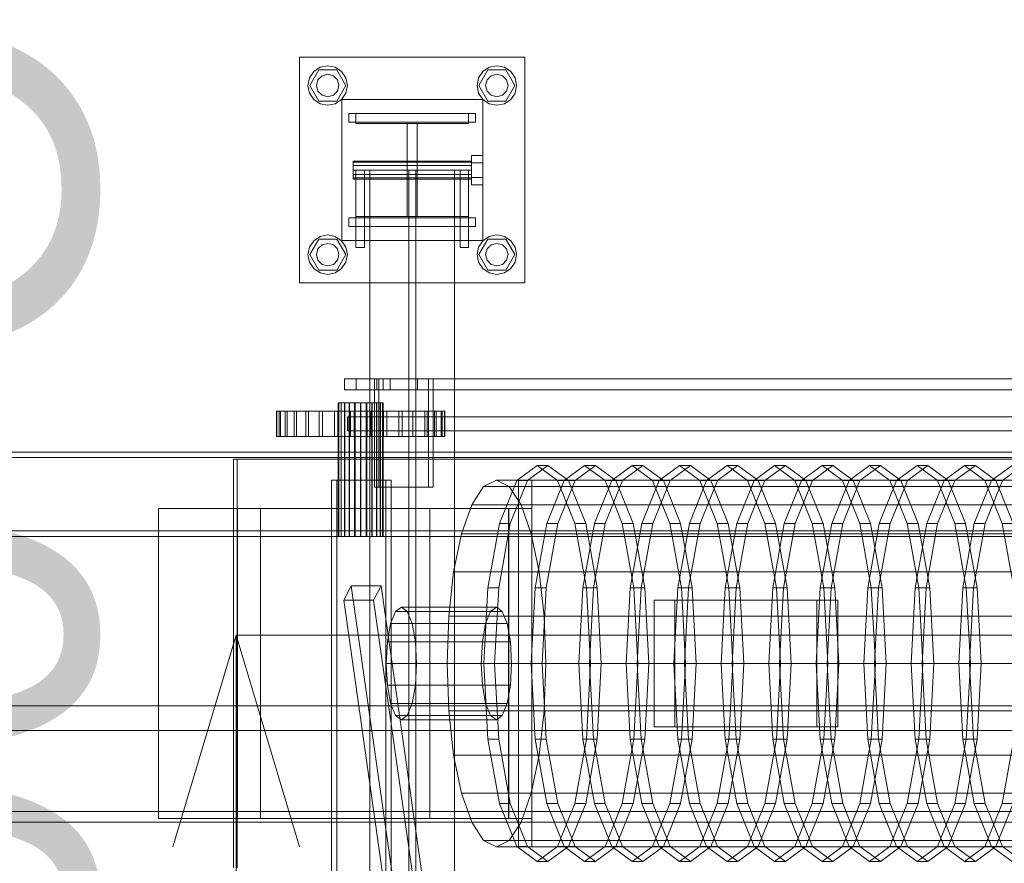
# Model space of a CAD drawing. Header units: millimetres. Extents: x -2233 to 61924, y -68080 to 6847.
# Tile 454 of 656: x 8955 to 9653, y -17512 to -16913. Entities that reach past the tile are written whole.
import ezdxf

# ---------------------------------------------------------------- set-up
doc = ezdxf.new("R2010")
doc.units = ezdxf.units.MM
for name, color, linetype, lineweight in [('COTAS_O', 1, 'Continuous', 0), ('superior_C01', 7, 'Continuous', 0), ('superior_mezcladora', 7, 'Continuous', 0)]:
    doc.layers.add(name, color=color, linetype=linetype, lineweight=lineweight)
doc.dimstyles.new('R19_100', dxfattribs={"dimtxt": 250, "dimasz": 150, "dimexe": 150, "dimexo": 80, "dimgap": 100, "dimtad": 1, "dimtih": 1, "dimtoh": 1, "dimdsep": 46, "dimcen": 0.09, "dimadec": 0, "dimazin": 0, "dimtfac": 1, "dimtdec": 4, "dimtofl": 0, "dimtmove": 0, "dimatfit": 3, "dimfxl": 1, "dimtolj": 1, "dimtzin": 0, "dimarcsym": 0})

# ---------------------------------------------------------------- blocks, each defined once
blk = doc.blocks.new('DIM_R27_41')
at = {"layer": 'COTAS_O'}
for p, q in [((9108.38, -17350), (9063.38, -17500)), ((9808.38, -17350), (9108.38, -17350)), ((9108.38, -18650), (9108.38, -17350)), ((9108.38, -17350), (9153.38, -17500)), ((9108.38, -18650), (9063.38, -18500)), ((9108.38, -18650), (9153.38, -18500)), ((9808.38, -18650), (9108.38, -18650))]:
    blk.add_line(p, q, dxfattribs=at)
blk.add_text('1300 O', height=250, rotation=90, dxfattribs=at).set_placement((9008.38, -18000))

msp = doc.modelspace()

# ---------------------------------------------------------------- linework, layer by layer
at = {"layer": 'superior_C01'}
for p, q in [((9153.297, -17100), (9153.297, -16940)), ((9153.297, -16940), (9313.297, -16940)), ((9313.297, -16940), (9313.297, -17100)), ((9160.363, -16954.642), (9163.397, -16950.101)), ((9160.497, -16960), (9166.897, -16948.915)), ((9163.397, -16950.101), (9167.939, -16947.066)), ((9166.897, -16948.915), (9179.697, -16948.915)), ((9167.939, -16947.066), (9173.297, -16946)), ((9169.297, -16953.072), (9173.297, -16952)), ((9173.297, -16946), (9178.655, -16947.066)), ((9173.297, -16952), (9177.297, -16953.072)), ((9178.655, -16947.066), (9183.196, -16950.101)), ((9179.697, -16948.915), (9186.097, -16960)), ((9183.196, -16950.101), (9186.231, -16954.642)), ((9280.363, -16954.642), (9283.397, -16950.101)), ((9280.497, -16960), (9286.897, -16948.915)), ((9283.397, -16950.101), (9287.939, -16947.066)), ((9286.897, -16948.915), (9299.697, -16948.915)), ((9287.939, -16947.066), (9293.297, -16946)), ((9289.297, -16953.072), (9293.297, -16952)), ((9293.297, -16946), (9298.655, -16947.066)), ((9293.297, -16952), (9297.297, -16953.072)), ((9298.655, -16947.066), (9303.196, -16950.101)), ((9299.697, -16948.915), (9306.097, -16960)), ((9303.196, -16950.101), (9306.231, -16954.642)), ((9159.297, -16960), (9160.363, -16954.642)), ((9165.297, -16960), (9166.369, -16956)), ((9166.369, -16956), (9169.297, -16953.072)), ((9177.297, -16953.072), (9180.225, -16956)), ((9180.225, -16956), (9181.297, -16960)), ((9186.231, -16954.642), (9187.297, -16960)), ((9279.297, -16960), (9280.363, -16954.642)), ((9285.297, -16960), (9286.369, -16956)), ((9286.369, -16956), (9289.297, -16953.072)), ((9297.297, -16953.072), (9300.225, -16956)), ((9300.225, -16956), (9301.297, -16960)), ((9306.231, -16954.642), (9307.297, -16960)), ((9160.363, -16965.358), (9159.297, -16960)), ((9163.397, -16969.899), (9160.363, -16965.358)), ((9166.897, -16971.085), (9160.497, -16960)), ((9166.369, -16964), (9165.297, -16960)), ((9169.297, -16966.928), (9166.369, -16964)), ((9180.225, -16964), (9177.297, -16966.928)), ((9186.097, -16960), (9179.697, -16971.085)), ((9181.297, -16960), (9180.225, -16964)), ((9186.231, -16965.358), (9183.196, -16969.899)), ((9187.297, -16960), (9186.231, -16965.358)), ((9280.363, -16965.358), (9279.297, -16960)), ((9283.397, -16969.899), (9280.363, -16965.358)), ((9286.897, -16971.085), (9280.497, -16960)), ((9286.369, -16964), (9285.297, -16960)), ((9289.297, -16966.928), (9286.369, -16964)), ((9300.225, -16964), (9297.297, -16966.928)), ((9306.097, -16960), (9299.697, -16971.085)), ((9301.297, -16960), (9300.225, -16964)), ((9306.231, -16965.358), (9303.196, -16969.899)), ((9307.297, -16960), (9306.231, -16965.358)), ((9167.939, -16972.934), (9163.397, -16969.899)), ((9179.697, -16971.085), (9166.897, -16971.085)), ((9173.297, -16974), (9167.939, -16972.934)), ((9173.297, -16968), (9169.297, -16966.928)), ((9177.297, -16966.928), (9173.297, -16968)), ((9178.655, -16972.934), (9173.297, -16974)), ((9183.196, -16969.899), (9178.655, -16972.934)), ((9183.297, -17070), (9183.297, -16970)), ((9183.297, -16970), (9283.297, -16970)), ((9283.297, -16970), (9283.297, -17070)), ((9287.939, -16972.934), (9283.397, -16969.899)), ((9299.697, -16971.085), (9286.897, -16971.085)), ((9293.297, -16974), (9287.939, -16972.934)), ((9293.297, -16968), (9289.297, -16966.928)), ((9297.297, -16966.928), (9293.297, -16968)), ((9298.655, -16972.934), (9293.297, -16974)), ((9303.196, -16969.899), (9298.655, -16972.934)), ((9188.297, -16980), (9278.297, -16980)), ((9188.297, -16986), (9188.297, -16980)), ((9193.297, -16987), (9193.297, -16980)), ((9193.297, -16980), (9273.297, -16980)), ((9273.297, -16980), (9273.297, -16987)), ((9278.297, -16986), (9278.297, -16980)), ((9188.297, -16986), (9278.297, -16986)), ((9273.297, -16987), (9193.297, -16987)), ((9229.797, -17053), (9229.797, -16987)), ((9229.797, -16987), (9236.797, -16987)), ((9236.797, -16987), (9236.797, -17053)), ((9191.297, -17014.457), (9191.297, -17013.6)), ((9275.297, -17013.6), (9191.297, -17013.6)), ((9191.297, -17014.457), (9191.297, -17016.8)), ((9191.297, -17014.457), (9275.297, -17014.457)), ((9275.297, -17014.8), (9275.297, -17009.6)), ((9283.297, -17009.6), (9275.297, -17009.6)), ((9275.297, -17013.6), (9275.297, -17014.457)), ((9275.297, -17014.457), (9275.297, -17016.8)), ((9275.297, -17014.8), (9275.297, -17025.2)), ((9275.297, -17014.8), (9283.297, -17014.8)), ((9283.297, -17009.6), (9283.297, -17014.8)), ((9283.297, -17014.8), (9283.297, -17025.2)), ((9191.297, -17016.8), (9191.297, -17020)), ((9191.297, -17016.8), (9275.297, -17016.8)), ((9191.297, -17020), (9191.297, -17023.2)), ((9191.297, -17020), (9275.297, -17020)), ((9193.297, -17020), (9193.297, -17075)), ((9193.297, -17020), (9199.297, -17020)), ((9199.297, -17020), (9199.297, -17075)), ((9263.297, -17020), (9203.297, -17020)), ((9203.297, -17020), (9203.297, -18980)), ((9235.797, -17020), (9230.797, -17020)), ((9230.797, -17020), (9230.797, -18980)), ((9235.797, -18980), (9235.797, -17020)), ((9263.297, -18980), (9263.297, -17020)), ((9267.297, -17020), (9267.297, -17075)), ((9267.297, -17020), (9273.297, -17020)), ((9273.297, -17020), (9273.297, -17075)), ((9275.297, -17016.8), (9275.297, -17020)), ((9275.297, -17020), (9275.297, -17023.2)), ((9191.297, -17023.2), (9191.297, -17025.543)), ((9191.297, -17023.2), (9275.297, -17023.2)), ((9191.297, -17025.543), (9191.297, -17026.4)), ((9191.297, -17025.543), (9275.297, -17025.543)), ((9191.297, -17026.4), (9275.297, -17026.4)), ((9275.297, -17023.2), (9275.297, -17025.543)), ((9275.297, -17025.2), (9275.297, -17030.4)), ((9275.297, -17025.2), (9283.297, -17025.2)), ((9275.297, -17025.543), (9275.297, -17026.4)), ((9283.297, -17025.2), (9283.297, -17030.4)), ((9275.297, -17030.4), (9283.297, -17030.4)), ((9188.297, -17054), (9278.297, -17054)), ((9188.297, -17060), (9188.297, -17054)), ((9193.297, -17060), (9193.297, -17053)), ((9193.297, -17053), (9273.297, -17053)), ((9236.797, -17053), (9229.797, -17053)), ((9273.297, -17053), (9273.297, -17060)), ((9278.297, -17060), (9278.297, -17054)), ((9188.297, -17060), (9278.297, -17060)), ((9273.297, -17060), (9193.297, -17060)), ((9160.363, -17074.642), (9163.397, -17070.101)), ((9160.497, -17080), (9166.897, -17068.915)), ((9163.397, -17070.101), (9167.939, -17067.066)), ((9166.897, -17068.915), (9179.697, -17068.915)), ((9167.939, -17067.066), (9173.297, -17066)), ((9173.297, -17066), (9178.655, -17067.066)), ((9178.655, -17067.066), (9183.196, -17070.101)), ((9179.697, -17068.915), (9186.097, -17080)), ((9183.196, -17070.101), (9186.231, -17074.642)), ((9283.297, -17070), (9183.297, -17070)), ((9280.363, -17074.642), (9283.397, -17070.101)), ((9280.497, -17080), (9286.897, -17068.915)), ((9283.397, -17070.101), (9287.939, -17067.066)), ((9286.897, -17068.915), (9299.697, -17068.915)), ((9287.939, -17067.066), (9293.297, -17066)), ((9293.297, -17066), (9298.655, -17067.066)), ((9298.655, -17067.066), (9303.196, -17070.101)), ((9299.697, -17068.915), (9306.097, -17080)), ((9303.196, -17070.101), (9306.231, -17074.642)), ((9159.297, -17080), (9160.363, -17074.642)), ((9165.297, -17080), (9166.369, -17076)), ((9166.369, -17076), (9169.297, -17073.072)), ((9169.297, -17073.072), (9173.297, -17072)), ((9173.297, -17072), (9177.297, -17073.072)), ((9177.297, -17073.072), (9180.225, -17076)), ((9180.225, -17076), (9181.297, -17080)), ((9186.231, -17074.642), (9187.297, -17080)), ((9193.297, -17075), (9199.297, -17075)), ((9267.297, -17075), (9273.297, -17075)), ((9279.297, -17080), (9280.363, -17074.642)), ((9285.297, -17080), (9286.369, -17076)), ((9286.369, -17076), (9289.297, -17073.072)), ((9289.297, -17073.072), (9293.297, -17072)), ((9293.297, -17072), (9297.297, -17073.072)), ((9297.297, -17073.072), (9300.225, -17076)), ((9300.225, -17076), (9301.297, -17080)), ((9306.231, -17074.642), (9307.297, -17080)), ((9160.363, -17085.358), (9159.297, -17080)), ((9166.897, -17091.085), (9160.497, -17080)), ((9166.369, -17084), (9165.297, -17080)), ((9169.297, -17086.928), (9166.369, -17084)), ((9180.225, -17084), (9177.297, -17086.928)), ((9186.097, -17080), (9179.697, -17091.085)), ((9181.297, -17080), (9180.225, -17084)), ((9187.297, -17080), (9186.231, -17085.358)), ((9280.363, -17085.358), (9279.297, -17080)), ((9286.897, -17091.085), (9280.497, -17080)), ((9286.369, -17084), (9285.297, -17080)), ((9289.297, -17086.928), (9286.369, -17084)), ((9300.225, -17084), (9297.297, -17086.928)), ((9306.097, -17080), (9299.697, -17091.085)), ((9301.297, -17080), (9300.225, -17084)), ((9307.297, -17080), (9306.231, -17085.358)), ((9163.397, -17089.899), (9160.363, -17085.358)), ((9167.939, -17092.934), (9163.397, -17089.899)), ((9179.697, -17091.085), (9166.897, -17091.085)), ((9173.297, -17088), (9169.297, -17086.928)), ((9177.297, -17086.928), (9173.297, -17088)), ((9183.196, -17089.899), (9178.655, -17092.934)), ((9186.231, -17085.358), (9183.196, -17089.899)), ((9283.397, -17089.899), (9280.363, -17085.358)), ((9287.939, -17092.934), (9283.397, -17089.899)), ((9299.697, -17091.085), (9286.897, -17091.085)), ((9293.297, -17088), (9289.297, -17086.928)), ((9297.297, -17086.928), (9293.297, -17088)), ((9303.196, -17089.899), (9298.655, -17092.934)), ((9306.231, -17085.358), (9303.196, -17089.899)), ((9173.297, -17094), (9167.939, -17092.934)), ((9178.655, -17092.934), (9173.297, -17094)), ((9293.297, -17094), (9287.939, -17092.934)), ((9298.655, -17092.934), (9293.297, -17094)), ((9313.297, -17100), (9153.297, -17100)), ((9208.272, -17168), (9185.158, -17168)), ((9185.158, -17168), (9185.158, -17176)), ((9185.158, -17168), (10181.824, -17168)), ((9212.661, -17168), (9193.402, -17168)), ((9193.402, -17168), (9193.402, -17176)), ((9217.667, -17168), (9193.402, -17168)), ((9244.938, -17168), (9206.42, -17168)), ((9206.42, -17168), (9206.42, -17245)), ((9209.655, -17168), (9206.42, -17168)), ((9208.272, -17176), (9208.272, -17168)), ((10204.939, -17168), (9208.272, -17168)), ((9209.655, -17245), (9209.655, -17168)), ((9209.655, -17168), (9248.174, -17168)), ((9212.661, -17176), (9212.661, -17168)), ((9212.661, -17168), (9236.926, -17168)), ((9217.667, -17176), (9217.667, -17168)), ((9217.667, -17168), (9236.926, -17168)), ((9236.926, -17168), (9236.926, -17176)), ((9244.938, -17245), (9244.938, -17168)), ((9244.938, -17168), (9248.174, -17168)), ((9248.174, -17168), (9248.174, -17245)), ((9185.158, -17176), (9208.272, -17176)), ((9185.158, -17176), (10181.824, -17176)), ((9193.402, -17176), (9212.661, -17176)), ((9193.402, -17176), (9217.667, -17176)), ((9208.272, -17176), (10204.939, -17176)), ((9236.926, -17176), (9212.661, -17176)), ((9236.926, -17176), (9217.667, -17176)), ((9181.215, -17185), (9180.716, -17185)), ((9180.716, -17185), (9181.308, -17185)), ((9180.716, -17280), (9180.716, -17185)), ((9182.77, -17185), (9181.215, -17185)), ((9181.215, -17280), (9181.215, -17185)), ((9181.308, -17185), (9182.949, -17185)), ((9181.308, -17280), (9181.308, -17185)), ((9185.276, -17185), (9182.77, -17185)), ((9182.77, -17280), (9182.77, -17185)), ((9182.949, -17185), (9185.529, -17185)), ((9182.949, -17280), (9182.949, -17185)), ((9188.561, -17185), (9185.276, -17185)), ((9185.276, -17280), (9185.276, -17185)), ((9185.529, -17185), (9188.871, -17185)), ((9185.529, -17280), (9185.529, -17185)), ((9192.402, -17185), (9188.561, -17185)), ((9188.561, -17280), (9188.561, -17185)), ((9188.871, -17185), (9192.748, -17185)), ((9188.871, -17280), (9188.871, -17185)), ((9196.536, -17185), (9192.402, -17185)), ((9192.402, -17280), (9192.402, -17185)), ((9192.748, -17185), (9196.894, -17185)), ((9192.748, -17280), (9192.748, -17185)), ((9200.683, -17185), (9196.536, -17185)), ((9196.536, -17280), (9196.536, -17185)), ((9196.894, -17185), (9201.029, -17185)), ((9196.894, -17280), (9196.894, -17185)), ((9204.56, -17185), (9200.683, -17185)), ((9200.683, -17280), (9200.683, -17185)), ((9201.029, -17185), (9204.87, -17185)), ((9201.029, -17280), (9201.029, -17185)), ((9207.902, -17185), (9204.56, -17185)), ((9204.56, -17280), (9204.56, -17185)), ((9204.87, -17185), (9208.155, -17185)), ((9204.87, -17280), (9204.87, -17185)), ((9210.481, -17185), (9207.902, -17185)), ((9207.902, -17280), (9207.902, -17185)), ((9208.155, -17185), (9210.66, -17185)), ((9208.155, -17280), (9208.155, -17185)), ((9212.123, -17185), (9210.481, -17185)), ((9210.481, -17280), (9210.481, -17185)), ((9210.66, -17185), (9212.216, -17185)), ((9210.66, -17280), (9210.66, -17185)), ((9212.714, -17185), (9212.123, -17185)), ((9212.123, -17185), (9212.123, -17280)), ((9212.216, -17185), (9212.714, -17185)), ((9212.216, -17280), (9212.216, -17185)), ((9212.714, -17280), (9212.714, -17185)), ((9137.145, -17191), (9136.892, -17191)), ((9136.892, -17191), (9138.937, -17191)), ((9136.892, -17209), (9136.892, -17191)), ((9139.687, -17191), (9137.145, -17191)), ((9137.145, -17209), (9137.145, -17191)), ((9138.937, -17191), (9143.203, -17191)), ((9138.937, -17209), (9138.937, -17191)), ((9144.421, -17191), (9139.687, -17191)), ((9139.687, -17209), (9139.687, -17191)), ((9143.203, -17191), (9149.526, -17191)), ((9143.203, -17209), (9143.203, -17191)), ((9151.165, -17191), (9144.421, -17191)), ((9144.421, -17209), (9144.421, -17191)), ((9149.526, -17191), (9157.662, -17191)), ((9149.526, -17209), (9149.526, -17191)), ((9159.659, -17191), (9151.165, -17191)), ((9151.165, -17209), (9151.165, -17191)), ((9157.662, -17191), (9167.299, -17191)), ((9157.662, -17209), (9157.662, -17191)), ((9169.577, -17191), (9159.659, -17191)), ((9159.659, -17209), (9159.659, -17191)), ((9167.299, -17191), (9178.066, -17191)), ((9167.299, -17209), (9167.299, -17191)), ((9180.538, -17191), (9169.577, -17191)), ((9169.577, -17209), (9169.577, -17191)), ((9178.066, -17191), (9189.55, -17191)), ((9178.066, -17209), (9178.066, -17191)), ((9192.121, -17191), (9180.538, -17191)), ((9180.538, -17209), (9180.538, -17191)), ((9188.187, -17195), (9187.289, -17195)), ((9187.289, -17195), (9187.289, -17205)), ((9187.289, -17195), (10177.97, -17195)), ((9188.187, -17205), (9188.187, -17195)), ((10178.868, -17195), (9188.187, -17195)), ((9189.55, -17191), (9201.31, -17191)), ((9189.55, -17209), (9189.55, -17191)), ((9203.881, -17191), (9192.121, -17191)), ((9192.121, -17209), (9192.121, -17191)), ((9201.146, -17195), (9200.724, -17195)), ((9200.724, -17195), (9200.724, -17205)), ((9200.724, -17195), (10200.204, -17195)), ((9201.146, -17205), (9201.146, -17195)), ((10200.626, -17195), (9201.146, -17195)), ((9201.31, -17191), (9212.892, -17191)), ((9201.31, -17209), (9201.31, -17191)), ((9215.365, -17191), (9203.881, -17191)), ((9203.881, -17209), (9203.881, -17191)), ((9212.892, -17191), (9223.853, -17191)), ((9212.892, -17209), (9212.892, -17191)), ((9226.132, -17191), (9215.365, -17191)), ((9215.365, -17209), (9215.365, -17191)), ((9223.853, -17191), (9233.772, -17191)), ((9223.853, -17209), (9223.853, -17191)), ((9235.769, -17191), (9226.132, -17191)), ((9226.132, -17209), (9226.132, -17191)), ((9233.772, -17191), (9242.266, -17191)), ((9233.772, -17209), (9233.772, -17191)), ((9243.905, -17191), (9235.769, -17191)), ((9235.769, -17209), (9235.769, -17191)), ((9242.266, -17191), (9249.009, -17191)), ((9242.266, -17209), (9242.266, -17191)), ((9250.227, -17191), (9243.905, -17191)), ((9243.905, -17209), (9243.905, -17191)), ((9249.009, -17191), (9253.744, -17191)), ((9249.009, -17209), (9249.009, -17191)), ((9254.493, -17191), (9250.227, -17191)), ((9250.227, -17209), (9250.227, -17191)), ((9253.744, -17191), (9256.286, -17191)), ((9253.744, -17209), (9253.744, -17191)), ((9256.539, -17191), (9254.493, -17191)), ((9254.493, -17191), (9254.493, -17209)), ((9256.286, -17191), (9256.539, -17191)), ((9256.286, -17209), (9256.286, -17191)), ((9256.539, -17209), (9256.539, -17191)), ((9138.937, -17209), (9136.892, -17209)), ((9136.892, -17209), (9137.145, -17209)), ((9137.145, -17209), (9139.687, -17209)), ((9143.203, -17209), (9138.937, -17209)), ((9139.687, -17209), (9144.421, -17209)), ((9149.526, -17209), (9143.203, -17209)), ((9144.421, -17209), (9151.165, -17209)), ((9157.662, -17209), (9149.526, -17209)), ((9151.165, -17209), (9159.659, -17209)), ((9167.299, -17209), (9157.662, -17209)), ((9159.659, -17209), (9169.577, -17209)), ((9178.066, -17209), (9167.299, -17209)), ((9169.577, -17209), (9180.538, -17209)), ((9189.55, -17209), (9178.066, -17209)), ((9180.538, -17209), (9192.121, -17209)), ((9187.289, -17205), (9188.187, -17205)), ((9187.289, -17205), (10177.97, -17205)), ((9188.187, -17205), (10178.868, -17205)), ((9201.31, -17209), (9189.55, -17209)), ((9192.121, -17209), (9203.881, -17209)), ((9200.724, -17205), (9201.146, -17205)), ((9200.724, -17205), (10200.204, -17205)), ((9201.146, -17205), (10200.626, -17205)), ((9212.892, -17209), (9201.31, -17209)), ((9203.881, -17209), (9215.365, -17209)), ((9223.853, -17209), (9212.892, -17209)), ((9215.365, -17209), (9226.132, -17209)), ((9233.772, -17209), (9223.853, -17209)), ((9226.132, -17209), (9235.769, -17209)), ((9242.266, -17209), (9233.772, -17209)), ((9235.769, -17209), (9243.905, -17209)), ((9249.009, -17209), (9242.266, -17209)), ((9243.905, -17209), (9250.227, -17209)), ((9253.744, -17209), (9249.009, -17209)), ((9250.227, -17209), (9254.493, -17209)), ((9256.286, -17209), (9253.744, -17209)), ((9254.493, -17209), (9256.539, -17209)), ((9256.539, -17209), (9256.286, -17209)), ((9838.242, -17225), (9106.386, -17225)), ((9106.386, -17225), (9106.386, -17515)), ((9109.083, -17225), (9106.386, -17225)), ((9109.083, -17515), (9109.083, -17225)), ((9109.083, -17225), (9840.938, -17225)), ((9307.415, -17240.287), (9321.901, -17229.6)), ((9329.605, -17229.6), (9315.119, -17240.287)), ((9321.901, -17229.6), (9336.387, -17240.287)), ((9329.605, -17229.6), (9321.901, -17229.6)), ((9344.091, -17240.287), (9329.605, -17229.6)), ((9341.119, -17240.287), (9355.605, -17229.6)), ((9363.309, -17229.6), (9348.823, -17240.287)), ((9355.605, -17229.6), (9370.091, -17240.287)), ((9363.309, -17229.6), (9355.605, -17229.6)), ((9377.795, -17240.287), (9363.309, -17229.6)), ((9374.823, -17240.287), (9389.309, -17229.6)), ((9397.013, -17229.6), (9382.527, -17240.287)), ((9389.309, -17229.6), (9403.795, -17240.287)), ((9397.013, -17229.6), (9389.309, -17229.6)), ((9411.499, -17240.287), (9397.013, -17229.6)), ((9408.527, -17240.287), (9423.013, -17229.6)), ((9430.717, -17229.6), (9416.23, -17240.287)), ((9423.013, -17229.6), (9437.499, -17240.287)), ((9430.717, -17229.6), (9423.013, -17229.6)), ((9445.203, -17240.287), (9430.717, -17229.6)), ((9442.231, -17240.287), (9456.717, -17229.6)), ((9464.42, -17229.6), (9449.934, -17240.287)), ((9456.717, -17229.6), (9471.203, -17240.287)), ((9464.42, -17229.6), (9456.717, -17229.6)), ((9478.907, -17240.287), (9464.42, -17229.6)), ((9475.935, -17240.287), (9490.421, -17229.6)), ((9498.124, -17229.6), (9483.638, -17240.287)), ((9490.421, -17229.6), (9504.907, -17240.287)), ((9498.124, -17229.6), (9490.421, -17229.6)), ((9512.61, -17240.287), (9498.124, -17229.6)), ((9509.638, -17240.287), (9524.125, -17229.6)), ((9531.828, -17229.6), (9517.342, -17240.287)), ((9524.125, -17229.6), (9538.611, -17240.287)), ((9531.828, -17229.6), (9524.125, -17229.6)), ((9546.314, -17240.287), (9531.828, -17229.6)), ((9543.342, -17240.287), (9557.828, -17229.6)), ((9565.532, -17229.6), (9551.046, -17240.287)), ((9557.828, -17229.6), (9572.314, -17240.287)), ((9565.532, -17229.6), (9557.828, -17229.6)), ((9580.018, -17240.287), (9565.532, -17229.6)), ((9577.046, -17240.287), (9591.532, -17229.6)), ((9599.236, -17229.6), (9584.75, -17240.287)), ((9591.532, -17229.6), (9606.018, -17240.287)), ((9599.236, -17229.6), (9591.532, -17229.6)), ((9613.722, -17240.287), (9599.236, -17229.6)), ((9610.75, -17240.287), (9625.236, -17229.6)), ((9632.94, -17229.6), (9618.454, -17240.287)), ((9625.236, -17229.6), (9639.722, -17240.287)), ((9632.94, -17229.6), (9625.236, -17229.6)), ((9647.426, -17240.287), (9632.94, -17229.6)), ((9644.454, -17240.287), (9658.94, -17229.6)), ((9666.644, -17229.6), (9652.158, -17240.287)), ((9214.47, -17240), (9175.951, -17240)), ((9175.951, -17240), (9175.951, -17585)), ((9179.726, -17240), (9175.951, -17240)), ((9179.726, -17585), (9179.726, -17240)), ((9179.726, -17240), (9218.244, -17240)), ((9206.42, -17245), (9244.938, -17245)), ((9206.42, -17245), (9209.655, -17245)), ((9248.174, -17245), (9209.655, -17245)), ((9214.47, -17585), (9214.47, -17240)), ((9214.47, -17240), (9218.244, -17240)), ((9218.244, -17240), (9218.244, -17585)), ((9248.174, -17245), (9244.938, -17245)), ((9275.487, -17257.417), (9283.941, -17244.43)), ((9283.941, -17244.43), (9293.012, -17240)), ((9283.941, -17244.43), (9746.165, -17244.43)), ((9293.012, -17240), (9302.084, -17244.43)), ((9755.237, -17240), (9293.012, -17240)), ((9295.134, -17270.722), (9307.415, -17240.287)), ((9302.084, -17244.43), (9310.537, -17257.417)), ((9302.084, -17244.43), (9764.308, -17244.43)), ((9315.119, -17240.287), (9302.838, -17270.722)), ((9307.415, -17240.287), (9315.119, -17240.287)), ((9809.546, -17240), (9308.803, -17240)), ((9308.803, -17240), (9308.803, -17500)), ((9318.239, -17240), (9308.803, -17240)), ((9318.239, -17500), (9318.239, -17240)), ((9318.239, -17240), (9818.983, -17240)), ((9328.838, -17270.722), (9341.119, -17240.287)), ((9336.387, -17240.287), (9348.668, -17270.722)), ((9336.387, -17240.287), (9344.091, -17240.287)), ((9348.823, -17240.287), (9336.542, -17270.722)), ((9341.119, -17240.287), (9348.823, -17240.287)), ((9356.372, -17270.722), (9344.091, -17240.287)), ((9362.542, -17270.722), (9374.823, -17240.287)), ((9370.091, -17240.287), (9382.372, -17270.722)), ((9370.091, -17240.287), (9377.795, -17240.287)), ((9382.527, -17240.287), (9370.246, -17270.722)), ((9374.823, -17240.287), (9382.527, -17240.287)), ((9390.076, -17270.722), (9377.795, -17240.287)), ((9396.246, -17270.722), (9408.527, -17240.287)), ((9403.795, -17240.287), (9416.076, -17270.722)), ((9403.795, -17240.287), (9411.499, -17240.287)), ((9416.23, -17240.287), (9403.95, -17270.722)), ((9408.527, -17240.287), (9416.23, -17240.287)), ((9423.78, -17270.722), (9411.499, -17240.287)), ((9429.95, -17270.722), (9442.231, -17240.287)), ((9437.499, -17240.287), (9449.78, -17270.722)), ((9437.499, -17240.287), (9445.203, -17240.287)), ((9449.934, -17240.287), (9437.654, -17270.722)), ((9442.231, -17240.287), (9449.934, -17240.287)), ((9457.483, -17270.722), (9445.203, -17240.287)), ((9463.654, -17270.722), (9475.935, -17240.287)), ((9471.203, -17240.287), (9483.484, -17270.722)), ((9471.203, -17240.287), (9478.907, -17240.287)), ((9483.638, -17240.287), (9471.358, -17270.722)), ((9475.935, -17240.287), (9483.638, -17240.287)), ((9491.187, -17270.722), (9478.907, -17240.287)), ((9497.358, -17270.722), (9509.638, -17240.287)), ((9504.907, -17240.287), (9517.187, -17270.722)), ((9504.907, -17240.287), (9512.61, -17240.287)), ((9517.342, -17240.287), (9505.061, -17270.722)), ((9509.638, -17240.287), (9517.342, -17240.287)), ((9524.891, -17270.722), (9512.61, -17240.287)), ((9531.062, -17270.722), (9543.342, -17240.287)), ((9538.611, -17240.287), (9550.891, -17270.722)), ((9538.611, -17240.287), (9546.314, -17240.287)), ((9551.046, -17240.287), (9538.765, -17270.722)), ((9543.342, -17240.287), (9551.046, -17240.287)), ((9558.595, -17270.722), (9546.314, -17240.287)), ((9564.765, -17270.722), (9577.046, -17240.287)), ((9572.314, -17240.287), (9584.595, -17270.722)), ((9572.314, -17240.287), (9580.018, -17240.287)), ((9584.75, -17240.287), (9572.469, -17270.722)), ((9577.046, -17240.287), (9584.75, -17240.287)), ((9592.299, -17270.722), (9580.018, -17240.287)), ((9598.469, -17270.722), (9610.75, -17240.287)), ((9606.018, -17240.287), (9618.299, -17270.722)), ((9606.018, -17240.287), (9613.722, -17240.287)), ((9618.454, -17240.287), (9606.173, -17270.722)), ((9610.75, -17240.287), (9618.454, -17240.287)), ((9626.003, -17270.722), (9613.722, -17240.287)), ((9632.173, -17270.722), (9644.454, -17240.287)), ((9639.722, -17240.287), (9652.003, -17270.722)), ((9639.722, -17240.287), (9647.426, -17240.287)), ((9652.158, -17240.287), (9639.877, -17270.722)), ((9644.454, -17240.287), (9652.158, -17240.287)), ((9659.707, -17270.722), (9647.426, -17240.287)), ((9268.228, -17278.076), (9275.487, -17257.417)), ((9275.487, -17257.417), (9737.712, -17257.417)), ((9310.537, -17257.417), (9317.796, -17278.076)), ((9310.537, -17257.417), (9772.762, -17257.417)), ((9245.713, -17260), (9053.119, -17260)), ((9053.119, -17260), (9053.119, -17480)), ((9109.199, -17260), (9053.119, -17260)), ((9301.523, -17260), (9108.93, -17260)), ((9108.93, -17260), (9108.93, -17480)), ((9125.646, -17260), (9108.93, -17260)), ((9109.199, -17480), (9109.199, -17260)), ((9109.199, -17260), (9301.793, -17260)), ((9125.646, -17480), (9125.646, -17260)), ((9125.646, -17260), (9318.239, -17260)), ((9245.713, -17480), (9245.713, -17260)), ((9245.713, -17260), (9301.793, -17260)), ((9301.523, -17480), (9301.523, -17260)), ((9301.523, -17260), (9318.239, -17260)), ((9301.793, -17260), (9301.793, -17480)), ((9318.239, -17260), (9318.239, -17480)), ((9286.929, -17316.271), (9295.134, -17270.722)), ((9302.838, -17270.722), (9294.632, -17316.271)), ((9295.134, -17270.722), (9302.838, -17270.722)), ((9320.633, -17316.271), (9328.838, -17270.722)), ((9336.542, -17270.722), (9328.336, -17316.271)), ((9328.838, -17270.722), (9336.542, -17270.722)), ((9348.668, -17270.722), (9356.874, -17316.271)), ((9348.668, -17270.722), (9356.372, -17270.722)), ((9354.336, -17316.271), (9362.542, -17270.722)), ((9364.578, -17316.271), (9356.372, -17270.722)), ((9370.246, -17270.722), (9362.04, -17316.271)), ((9362.542, -17270.722), (9370.246, -17270.722)), ((9382.372, -17270.722), (9390.578, -17316.271)), ((9382.372, -17270.722), (9390.076, -17270.722)), ((9388.04, -17316.271), (9396.246, -17270.722)), ((9398.281, -17316.271), (9390.076, -17270.722)), ((9403.95, -17270.722), (9395.744, -17316.271)), ((9396.246, -17270.722), (9403.95, -17270.722)), ((9416.076, -17270.722), (9424.282, -17316.271)), ((9416.076, -17270.722), (9423.78, -17270.722)), ((9421.744, -17316.271), (9429.95, -17270.722)), ((9431.985, -17316.271), (9423.78, -17270.722)), ((9437.654, -17270.722), (9429.448, -17316.271)), ((9429.95, -17270.722), (9437.654, -17270.722)), ((9449.78, -17270.722), (9457.985, -17316.271)), ((9449.78, -17270.722), (9457.483, -17270.722)), ((9455.448, -17316.271), (9463.654, -17270.722)), ((9465.689, -17316.271), (9457.483, -17270.722)), ((9471.358, -17270.722), (9463.152, -17316.271)), ((9463.654, -17270.722), (9471.358, -17270.722)), ((9483.484, -17270.722), (9491.689, -17316.271)), ((9483.484, -17270.722), (9491.187, -17270.722)), ((9489.152, -17316.271), (9497.358, -17270.722)), ((9499.393, -17316.271), (9491.187, -17270.722)), ((9505.061, -17270.722), (9496.856, -17316.271)), ((9497.358, -17270.722), (9505.061, -17270.722)), ((9517.187, -17270.722), (9525.393, -17316.271)), ((9517.187, -17270.722), (9524.891, -17270.722)), ((9522.856, -17316.271), (9531.062, -17270.722)), ((9533.097, -17316.271), (9524.891, -17270.722)), ((9538.765, -17270.722), (9530.56, -17316.271)), ((9531.062, -17270.722), (9538.765, -17270.722)), ((9550.891, -17270.722), (9559.097, -17316.271)), ((9550.891, -17270.722), (9558.595, -17270.722)), ((9556.56, -17316.271), (9564.765, -17270.722)), ((9566.801, -17316.271), (9558.595, -17270.722)), ((9572.469, -17270.722), (9564.263, -17316.271)), ((9564.765, -17270.722), (9572.469, -17270.722)), ((9584.595, -17270.722), (9592.801, -17316.271)), ((9584.595, -17270.722), (9592.299, -17270.722)), ((9590.264, -17316.271), (9598.469, -17270.722)), ((9600.505, -17316.271), (9592.299, -17270.722)), ((9606.173, -17270.722), (9597.967, -17316.271)), ((9598.469, -17270.722), (9606.173, -17270.722)), ((9618.299, -17270.722), (9626.505, -17316.271)), ((9618.299, -17270.722), (9626.003, -17270.722)), ((9623.967, -17316.271), (9632.173, -17270.722)), ((9634.209, -17316.271), (9626.003, -17270.722)), ((9639.877, -17270.722), (9631.671, -17316.271)), ((9632.173, -17270.722), (9639.877, -17270.722)), ((9652.003, -17270.722), (9660.209, -17316.271)), ((9652.003, -17270.722), (9659.707, -17270.722)), ((9181.308, -17280), (9180.716, -17280)), ((9180.716, -17280), (9181.215, -17280)), ((9181.215, -17280), (9182.77, -17280)), ((9182.949, -17280), (9181.308, -17280)), ((9182.77, -17280), (9185.276, -17280)), ((9185.529, -17280), (9182.949, -17280)), ((9185.276, -17280), (9188.561, -17280)), ((9188.871, -17280), (9185.529, -17280)), ((9188.561, -17280), (9192.402, -17280)), ((9192.748, -17280), (9188.871, -17280)), ((9192.402, -17280), (9196.536, -17280)), ((9196.894, -17280), (9192.748, -17280)), ((9196.536, -17280), (9200.683, -17280)), ((9201.029, -17280), (9196.894, -17280)), ((9200.683, -17280), (9204.56, -17280)), ((9204.87, -17280), (9201.029, -17280)), ((9204.56, -17280), (9207.902, -17280)), ((9208.155, -17280), (9204.87, -17280)), ((9207.902, -17280), (9210.481, -17280)), ((9210.66, -17280), (9208.155, -17280)), ((9210.481, -17280), (9212.123, -17280)), ((9212.216, -17280), (9210.66, -17280)), ((9212.123, -17280), (9212.714, -17280)), ((9212.714, -17280), (9212.216, -17280)), ((9262.658, -17305), (9268.228, -17278.076)), ((9268.228, -17278.076), (9730.453, -17278.076)), ((9317.796, -17278.076), (9323.366, -17305)), ((9317.796, -17278.076), (9780.021, -17278.076)), ((9259.156, -17336.354), (9262.658, -17305)), ((9262.658, -17305), (9724.883, -17305)), ((9323.366, -17305), (9326.868, -17336.354)), ((9323.366, -17305), (9785.591, -17305)), ((9189.937, -17314.864), (9184.691, -17325.136)), ((9211.122, -17314.864), (9189.937, -17314.864)), ((9225.526, -17564.864), (9189.937, -17314.864)), ((9205.877, -17325.136), (9211.122, -17314.864)), ((9246.711, -17564.864), (9211.122, -17314.864)), ((9284.047, -17370), (9286.929, -17316.271)), ((9286.929, -17316.271), (9294.632, -17316.271)), ((9294.632, -17316.271), (9291.751, -17370)), ((9317.751, -17370), (9320.633, -17316.271)), ((9320.633, -17316.271), (9328.336, -17316.271)), ((9328.336, -17316.271), (9325.455, -17370)), ((9351.455, -17370), (9354.336, -17316.271)), ((9354.336, -17316.271), (9362.04, -17316.271)), ((9356.874, -17316.271), (9359.755, -17370)), ((9356.874, -17316.271), (9364.578, -17316.271)), ((9362.04, -17316.271), (9359.159, -17370)), ((9367.459, -17370), (9364.578, -17316.271)), ((9385.159, -17370), (9388.04, -17316.271)), ((9388.04, -17316.271), (9395.744, -17316.271)), ((9390.578, -17316.271), (9393.459, -17370)), ((9390.578, -17316.271), (9398.281, -17316.271)), ((9395.744, -17316.271), (9392.863, -17370)), ((9401.163, -17370), (9398.281, -17316.271)), ((9418.863, -17370), (9421.744, -17316.271)), ((9421.744, -17316.271), (9429.448, -17316.271)), ((9424.282, -17316.271), (9427.163, -17370)), ((9424.282, -17316.271), (9431.985, -17316.271)), ((9429.448, -17316.271), (9426.566, -17370)), ((9434.867, -17370), (9431.985, -17316.271)), ((9452.567, -17370), (9455.448, -17316.271)), ((9455.448, -17316.271), (9463.152, -17316.271)), ((9457.985, -17316.271), (9460.867, -17370)), ((9457.985, -17316.271), (9465.689, -17316.271)), ((9463.152, -17316.271), (9460.27, -17370)), ((9468.571, -17370), (9465.689, -17316.271)), ((9486.27, -17370), (9489.152, -17316.271)), ((9489.152, -17316.271), (9496.856, -17316.271)), ((9491.689, -17316.271), (9494.571, -17370)), ((9491.689, -17316.271), (9499.393, -17316.271)), ((9496.856, -17316.271), (9493.974, -17370)), ((9502.275, -17370), (9499.393, -17316.271)), ((9519.974, -17370), (9522.856, -17316.271)), ((9522.856, -17316.271), (9530.56, -17316.271)), ((9525.393, -17316.271), (9528.275, -17370)), ((9525.393, -17316.271), (9533.097, -17316.271)), ((9530.56, -17316.271), (9527.678, -17370)), ((9535.978, -17370), (9533.097, -17316.271)), ((9553.678, -17370), (9556.56, -17316.271)), ((9556.56, -17316.271), (9564.263, -17316.271)), ((9559.097, -17316.271), (9561.979, -17370)), ((9559.097, -17316.271), (9566.801, -17316.271)), ((9564.263, -17316.271), (9561.382, -17370)), ((9569.682, -17370), (9566.801, -17316.271)), ((9587.382, -17370), (9590.264, -17316.271)), ((9590.264, -17316.271), (9597.967, -17316.271)), ((9592.801, -17316.271), (9595.682, -17370)), ((9592.801, -17316.271), (9600.505, -17316.271)), ((9597.967, -17316.271), (9595.086, -17370)), ((9603.386, -17370), (9600.505, -17316.271)), ((9621.086, -17370), (9623.967, -17316.271)), ((9623.967, -17316.271), (9631.671, -17316.271)), ((9626.505, -17316.271), (9629.386, -17370)), ((9626.505, -17316.271), (9634.209, -17316.271)), ((9631.671, -17316.271), (9628.79, -17370)), ((9637.09, -17370), (9634.209, -17316.271)), ((9184.691, -17325.136), (9205.877, -17325.136)), ((9184.691, -17325.136), (9220.281, -17575.136)), ((9241.466, -17575.136), (9205.877, -17325.136)), ((9520.468, -17325), (9404.912, -17325)), ((9404.912, -17325), (9404.912, -17415)), ((9419.741, -17325), (9404.912, -17325)), ((9419.741, -17415), (9419.741, -17325)), ((9419.741, -17325), (9535.297, -17325)), ((9520.468, -17415), (9520.468, -17325)), ((9520.468, -17325), (9535.297, -17325)), ((9535.297, -17325), (9535.297, -17415)), ((9217.979, -17341.716), (9221.477, -17333.045)), ((9221.477, -17333.045), (9225.604, -17330)), ((9221.477, -17333.045), (9288.885, -17333.045)), ((9225.604, -17330), (9229.732, -17333.045)), ((9293.012, -17330), (9225.604, -17330)), ((9229.732, -17333.045), (9233.23, -17341.716)), ((9229.732, -17333.045), (9297.139, -17333.045)), ((9257.962, -17370), (9259.156, -17336.354)), ((9259.156, -17336.354), (9721.381, -17336.354)), ((9288.885, -17333.045), (9285.386, -17341.716)), ((9293.012, -17330), (9288.885, -17333.045)), ((9297.139, -17333.045), (9293.012, -17330)), ((9300.638, -17341.716), (9297.139, -17333.045)), ((9326.868, -17336.354), (9328.062, -17370)), ((9326.868, -17336.354), (9789.093, -17336.354)), ((9215.641, -17354.693), (9217.979, -17341.716)), ((9217.979, -17341.716), (9285.386, -17341.716)), ((9233.23, -17341.716), (9235.568, -17354.693)), ((9233.23, -17341.716), (9300.638, -17341.716)), ((9285.386, -17341.716), (9283.048, -17354.693)), ((9302.976, -17354.693), (9300.638, -17341.716)), ((9214.82, -17370), (9215.641, -17354.693)), ((9215.641, -17354.693), (9283.048, -17354.693)), ((9235.568, -17354.693), (9236.389, -17370)), ((9235.568, -17354.693), (9302.976, -17354.693)), ((9283.048, -17354.693), (9282.228, -17370)), ((9303.797, -17370), (9302.976, -17354.693)), ((9215.641, -17385.307), (9214.82, -17370)), ((9214.82, -17370), (9282.228, -17370)), ((9236.389, -17370), (9235.568, -17385.307)), ((9236.389, -17370), (9303.797, -17370)), ((9259.156, -17403.646), (9257.962, -17370)), ((9257.962, -17370), (9720.187, -17370)), ((9282.228, -17370), (9283.048, -17385.307)), ((9286.929, -17423.729), (9284.047, -17370)), ((9284.047, -17370), (9291.751, -17370)), ((9291.751, -17370), (9294.632, -17423.729)), ((9302.976, -17385.307), (9303.797, -17370)), ((9320.633, -17423.729), (9317.751, -17370)), ((9317.751, -17370), (9325.455, -17370)), ((9325.455, -17370), (9328.336, -17423.729)), ((9328.062, -17370), (9326.868, -17403.646)), ((9328.062, -17370), (9790.287, -17370)), ((9354.336, -17423.729), (9351.455, -17370)), ((9351.455, -17370), (9359.159, -17370)), ((9359.755, -17370), (9356.874, -17423.729)), ((9359.159, -17370), (9362.04, -17423.729)), ((9359.755, -17370), (9367.459, -17370)), ((9364.578, -17423.729), (9367.459, -17370)), ((9388.04, -17423.729), (9385.159, -17370)), ((9385.159, -17370), (9392.863, -17370)), ((9393.459, -17370), (9390.578, -17423.729)), ((9392.863, -17370), (9395.744, -17423.729)), ((9393.459, -17370), (9401.163, -17370)), ((9398.281, -17423.729), (9401.163, -17370)), ((9421.744, -17423.729), (9418.863, -17370)), ((9418.863, -17370), (9426.566, -17370)), ((9427.163, -17370), (9424.282, -17423.729)), ((9426.566, -17370), (9429.448, -17423.729)), ((9427.163, -17370), (9434.867, -17370)), ((9431.985, -17423.729), (9434.867, -17370)), ((9455.448, -17423.729), (9452.567, -17370)), ((9452.567, -17370), (9460.27, -17370)), ((9460.867, -17370), (9457.985, -17423.729)), ((9460.27, -17370), (9463.152, -17423.729)), ((9460.867, -17370), (9468.571, -17370)), ((9465.689, -17423.729), (9468.571, -17370)), ((9489.152, -17423.729), (9486.27, -17370)), ((9486.27, -17370), (9493.974, -17370)), ((9494.571, -17370), (9491.689, -17423.729)), ((9493.974, -17370), (9496.856, -17423.729)), ((9494.571, -17370), (9502.275, -17370)), ((9499.393, -17423.729), (9502.275, -17370)), ((9522.856, -17423.729), (9519.974, -17370)), ((9519.974, -17370), (9527.678, -17370)), ((9528.275, -17370), (9525.393, -17423.729)), ((9527.678, -17370), (9530.56, -17423.729)), ((9528.275, -17370), (9535.978, -17370)), ((9533.097, -17423.729), (9535.978, -17370)), ((9556.56, -17423.729), (9553.678, -17370)), ((9553.678, -17370), (9561.382, -17370)), ((9561.979, -17370), (9559.097, -17423.729)), ((9561.382, -17370), (9564.263, -17423.729)), ((9561.979, -17370), (9569.682, -17370)), ((9566.801, -17423.729), (9569.682, -17370)), ((9590.264, -17423.729), (9587.382, -17370)), ((9587.382, -17370), (9595.086, -17370)), ((9595.682, -17370), (9592.801, -17423.729)), ((9595.086, -17370), (9597.967, -17423.729)), ((9595.682, -17370), (9603.386, -17370)), ((9600.505, -17423.729), (9603.386, -17370)), ((9623.967, -17423.729), (9621.086, -17370)), ((9621.086, -17370), (9628.79, -17370)), ((9629.386, -17370), (9626.505, -17423.729)), ((9628.79, -17370), (9631.671, -17423.729)), ((9629.386, -17370), (9637.09, -17370)), ((9634.209, -17423.729), (9637.09, -17370)), ((9217.979, -17398.284), (9215.641, -17385.307)), ((9215.641, -17385.307), (9283.048, -17385.307)), ((9235.568, -17385.307), (9233.23, -17398.284)), ((9235.568, -17385.307), (9302.976, -17385.307)), ((9283.048, -17385.307), (9285.386, -17398.284)), ((9300.638, -17398.284), (9302.976, -17385.307)), ((9221.477, -17406.955), (9217.979, -17398.284)), ((9217.979, -17398.284), (9285.386, -17398.284)), ((9233.23, -17398.284), (9229.732, -17406.955)), ((9233.23, -17398.284), (9300.638, -17398.284)), ((9285.386, -17398.284), (9288.885, -17406.955)), ((9297.139, -17406.955), (9300.638, -17398.284)), ((9262.658, -17435), (9259.156, -17403.646)), ((9259.156, -17403.646), (9721.381, -17403.646)), ((9326.868, -17403.646), (9323.366, -17435)), ((9326.868, -17403.646), (9789.093, -17403.646)), ((9225.604, -17410), (9221.477, -17406.955)), ((9221.477, -17406.955), (9288.885, -17406.955)), ((9229.732, -17406.955), (9225.604, -17410)), ((9225.604, -17410), (9293.012, -17410)), ((9229.732, -17406.955), (9297.139, -17406.955)), ((9288.885, -17406.955), (9293.012, -17410)), ((9293.012, -17410), (9297.139, -17406.955)), ((9404.912, -17415), (9520.468, -17415)), ((9404.912, -17415), (9419.741, -17415)), ((9535.297, -17415), (9419.741, -17415)), ((9535.297, -17415), (9520.468, -17415)), ((9295.134, -17469.278), (9286.929, -17423.729)), ((9286.929, -17423.729), (9294.632, -17423.729)), ((9294.632, -17423.729), (9302.838, -17469.278)), ((9328.838, -17469.278), (9320.633, -17423.729)), ((9320.633, -17423.729), (9328.336, -17423.729)), ((9328.336, -17423.729), (9336.542, -17469.278)), ((9356.874, -17423.729), (9348.668, -17469.278)), ((9362.542, -17469.278), (9354.336, -17423.729)), ((9354.336, -17423.729), (9362.04, -17423.729)), ((9356.372, -17469.278), (9364.578, -17423.729)), ((9356.874, -17423.729), (9364.578, -17423.729)), ((9362.04, -17423.729), (9370.246, -17469.278)), ((9390.578, -17423.729), (9382.372, -17469.278)), ((9396.246, -17469.278), (9388.04, -17423.729)), ((9388.04, -17423.729), (9395.744, -17423.729)), ((9390.076, -17469.278), (9398.281, -17423.729)), ((9390.578, -17423.729), (9398.281, -17423.729)), ((9395.744, -17423.729), (9403.95, -17469.278)), ((9424.282, -17423.729), (9416.076, -17469.278)), ((9429.95, -17469.278), (9421.744, -17423.729)), ((9421.744, -17423.729), (9429.448, -17423.729)), ((9423.78, -17469.278), (9431.985, -17423.729)), ((9424.282, -17423.729), (9431.985, -17423.729)), ((9429.448, -17423.729), (9437.654, -17469.278)), ((9457.985, -17423.729), (9449.78, -17469.278)), ((9463.654, -17469.278), (9455.448, -17423.729)), ((9455.448, -17423.729), (9463.152, -17423.729)), ((9457.483, -17469.278), (9465.689, -17423.729)), ((9457.985, -17423.729), (9465.689, -17423.729)), ((9463.152, -17423.729), (9471.358, -17469.278)), ((9491.689, -17423.729), (9483.484, -17469.278)), ((9497.358, -17469.278), (9489.152, -17423.729)), ((9489.152, -17423.729), (9496.856, -17423.729)), ((9491.187, -17469.278), (9499.393, -17423.729)), ((9491.689, -17423.729), (9499.393, -17423.729)), ((9496.856, -17423.729), (9505.061, -17469.278)), ((9525.393, -17423.729), (9517.187, -17469.278)), ((9531.062, -17469.278), (9522.856, -17423.729)), ((9522.856, -17423.729), (9530.56, -17423.729)), ((9524.891, -17469.278), (9533.097, -17423.729)), ((9525.393, -17423.729), (9533.097, -17423.729)), ((9530.56, -17423.729), (9538.765, -17469.278)), ((9559.097, -17423.729), (9550.891, -17469.278)), ((9564.765, -17469.278), (9556.56, -17423.729)), ((9556.56, -17423.729), (9564.263, -17423.729)), ((9558.595, -17469.278), (9566.801, -17423.729)), ((9559.097, -17423.729), (9566.801, -17423.729)), ((9564.263, -17423.729), (9572.469, -17469.278)), ((9592.801, -17423.729), (9584.595, -17469.278)), ((9598.469, -17469.278), (9590.264, -17423.729)), ((9590.264, -17423.729), (9597.967, -17423.729)), ((9592.299, -17469.278), (9600.505, -17423.729)), ((9592.801, -17423.729), (9600.505, -17423.729)), ((9597.967, -17423.729), (9606.173, -17469.278)), ((9626.505, -17423.729), (9618.299, -17469.278)), ((9632.173, -17469.278), (9623.967, -17423.729)), ((9623.967, -17423.729), (9631.671, -17423.729)), ((9626.003, -17469.278), (9634.209, -17423.729)), ((9626.505, -17423.729), (9634.209, -17423.729)), ((9631.671, -17423.729), (9639.877, -17469.278)), ((9660.209, -17423.729), (9652.003, -17469.278)), ((9268.228, -17461.924), (9262.658, -17435)), ((9262.658, -17435), (9724.883, -17435)), ((9323.366, -17435), (9317.796, -17461.924)), ((9323.366, -17435), (9785.591, -17435)), ((9275.487, -17482.583), (9268.228, -17461.924)), ((9268.228, -17461.924), (9730.453, -17461.924)), ((9317.796, -17461.924), (9310.537, -17482.583)), ((9317.796, -17461.924), (9780.021, -17461.924)), ((9307.415, -17499.713), (9295.134, -17469.278)), ((9295.134, -17469.278), (9302.838, -17469.278)), ((9302.838, -17469.278), (9315.119, -17499.713)), ((9341.119, -17499.713), (9328.838, -17469.278)), ((9328.838, -17469.278), (9336.542, -17469.278)), ((9348.668, -17469.278), (9336.387, -17499.713)), ((9336.542, -17469.278), (9348.823, -17499.713)), ((9344.091, -17499.713), (9356.372, -17469.278)), ((9348.668, -17469.278), (9356.372, -17469.278)), ((9374.823, -17499.713), (9362.542, -17469.278)), ((9362.542, -17469.278), (9370.246, -17469.278)), ((9382.372, -17469.278), (9370.091, -17499.713)), ((9370.246, -17469.278), (9382.527, -17499.713)), ((9377.795, -17499.713), (9390.076, -17469.278)), ((9382.372, -17469.278), (9390.076, -17469.278)), ((9408.527, -17499.713), (9396.246, -17469.278)), ((9396.246, -17469.278), (9403.95, -17469.278)), ((9416.076, -17469.278), (9403.795, -17499.713)), ((9403.95, -17469.278), (9416.23, -17499.713)), ((9411.499, -17499.713), (9423.78, -17469.278)), ((9416.076, -17469.278), (9423.78, -17469.278)), ((9442.231, -17499.713), (9429.95, -17469.278)), ((9429.95, -17469.278), (9437.654, -17469.278)), ((9449.78, -17469.278), (9437.499, -17499.713)), ((9437.654, -17469.278), (9449.934, -17499.713)), ((9445.203, -17499.713), (9457.483, -17469.278)), ((9449.78, -17469.278), (9457.483, -17469.278)), ((9475.935, -17499.713), (9463.654, -17469.278)), ((9463.654, -17469.278), (9471.358, -17469.278)), ((9483.484, -17469.278), (9471.203, -17499.713)), ((9471.358, -17469.278), (9483.638, -17499.713)), ((9478.907, -17499.713), (9491.187, -17469.278)), ((9483.484, -17469.278), (9491.187, -17469.278)), ((9509.638, -17499.713), (9497.358, -17469.278)), ((9497.358, -17469.278), (9505.061, -17469.278)), ((9517.187, -17469.278), (9504.907, -17499.713)), ((9505.061, -17469.278), (9517.342, -17499.713)), ((9512.61, -17499.713), (9524.891, -17469.278)), ((9517.187, -17469.278), (9524.891, -17469.278)), ((9543.342, -17499.713), (9531.062, -17469.278)), ((9531.062, -17469.278), (9538.765, -17469.278)), ((9550.891, -17469.278), (9538.611, -17499.713)), ((9538.765, -17469.278), (9551.046, -17499.713)), ((9546.314, -17499.713), (9558.595, -17469.278)), ((9550.891, -17469.278), (9558.595, -17469.278)), ((9577.046, -17499.713), (9564.765, -17469.278)), ((9564.765, -17469.278), (9572.469, -17469.278)), ((9584.595, -17469.278), (9572.314, -17499.713)), ((9572.469, -17469.278), (9584.75, -17499.713)), ((9580.018, -17499.713), (9592.299, -17469.278)), ((9584.595, -17469.278), (9592.299, -17469.278)), ((9610.75, -17499.713), (9598.469, -17469.278)), ((9598.469, -17469.278), (9606.173, -17469.278)), ((9618.299, -17469.278), (9606.018, -17499.713)), ((9606.173, -17469.278), (9618.454, -17499.713)), ((9613.722, -17499.713), (9626.003, -17469.278)), ((9618.299, -17469.278), (9626.003, -17469.278)), ((9644.454, -17499.713), (9632.173, -17469.278)), ((9632.173, -17469.278), (9639.877, -17469.278)), ((9652.003, -17469.278), (9639.722, -17499.713)), ((9639.877, -17469.278), (9652.158, -17499.713)), ((9647.426, -17499.713), (9659.707, -17469.278)), ((9652.003, -17469.278), (9659.707, -17469.278)), ((9053.119, -17480), (9245.713, -17480)), ((9053.119, -17480), (9109.199, -17480)), ((9108.93, -17480), (9301.523, -17480)), ((9108.93, -17480), (9125.646, -17480)), ((9301.793, -17480), (9109.199, -17480)), ((9318.239, -17480), (9125.646, -17480)), ((9301.793, -17480), (9245.713, -17480)), ((9283.941, -17495.57), (9275.487, -17482.583)), ((9275.487, -17482.583), (9737.712, -17482.583)), ((9318.239, -17480), (9301.523, -17480)), ((9310.537, -17482.583), (9302.084, -17495.57)), ((9310.537, -17482.583), (9772.762, -17482.583)), ((9293.012, -17500), (9283.941, -17495.57)), ((9283.941, -17495.57), (9746.165, -17495.57)), ((9302.084, -17495.57), (9293.012, -17500)), ((9302.084, -17495.57), (9764.308, -17495.57)), ((9293.012, -17500), (9755.237, -17500)), ((9321.901, -17510.4), (9307.415, -17499.713)), ((9307.415, -17499.713), (9315.119, -17499.713)), ((9308.803, -17500), (9809.546, -17500)), ((9308.803, -17500), (9318.239, -17500)), ((9315.119, -17499.713), (9329.605, -17510.4)), ((9818.983, -17500), (9318.239, -17500)), ((9336.387, -17499.713), (9321.901, -17510.4)), ((9329.605, -17510.4), (9344.091, -17499.713)), ((9336.387, -17499.713), (9344.091, -17499.713)), ((9355.605, -17510.4), (9341.119, -17499.713)), ((9341.119, -17499.713), (9348.823, -17499.713)), ((9348.823, -17499.713), (9363.309, -17510.4)), ((9370.091, -17499.713), (9355.605, -17510.4)), ((9363.309, -17510.4), (9377.795, -17499.713)), ((9370.091, -17499.713), (9377.795, -17499.713)), ((9389.309, -17510.4), (9374.823, -17499.713)), ((9374.823, -17499.713), (9382.527, -17499.713)), ((9382.527, -17499.713), (9397.013, -17510.4)), ((9403.795, -17499.713), (9389.309, -17510.4)), ((9397.013, -17510.4), (9411.499, -17499.713)), ((9403.795, -17499.713), (9411.499, -17499.713)), ((9423.013, -17510.4), (9408.527, -17499.713)), ((9408.527, -17499.713), (9416.23, -17499.713)), ((9416.23, -17499.713), (9430.717, -17510.4)), ((9437.499, -17499.713), (9423.013, -17510.4)), ((9430.717, -17510.4), (9445.203, -17499.713)), ((9437.499, -17499.713), (9445.203, -17499.713)), ((9456.717, -17510.4), (9442.231, -17499.713)), ((9442.231, -17499.713), (9449.934, -17499.713)), ((9449.934, -17499.713), (9464.42, -17510.4)), ((9471.203, -17499.713), (9456.717, -17510.4)), ((9464.42, -17510.4), (9478.907, -17499.713)), ((9471.203, -17499.713), (9478.907, -17499.713)), ((9490.421, -17510.4), (9475.935, -17499.713)), ((9475.935, -17499.713), (9483.638, -17499.713)), ((9483.638, -17499.713), (9498.124, -17510.4)), ((9504.907, -17499.713), (9490.421, -17510.4)), ((9498.124, -17510.4), (9512.61, -17499.713)), ((9504.907, -17499.713), (9512.61, -17499.713)), ((9524.125, -17510.4), (9509.638, -17499.713)), ((9509.638, -17499.713), (9517.342, -17499.713)), ((9517.342, -17499.713), (9531.828, -17510.4)), ((9538.611, -17499.713), (9524.125, -17510.4)), ((9531.828, -17510.4), (9546.314, -17499.713)), ((9538.611, -17499.713), (9546.314, -17499.713)), ((9557.828, -17510.4), (9543.342, -17499.713)), ((9543.342, -17499.713), (9551.046, -17499.713)), ((9551.046, -17499.713), (9565.532, -17510.4)), ((9572.314, -17499.713), (9557.828, -17510.4)), ((9565.532, -17510.4), (9580.018, -17499.713)), ((9572.314, -17499.713), (9580.018, -17499.713)), ((9591.532, -17510.4), (9577.046, -17499.713)), ((9577.046, -17499.713), (9584.75, -17499.713)), ((9584.75, -17499.713), (9599.236, -17510.4)), ((9606.018, -17499.713), (9591.532, -17510.4)), ((9599.236, -17510.4), (9613.722, -17499.713)), ((9606.018, -17499.713), (9613.722, -17499.713)), ((9625.236, -17510.4), (9610.75, -17499.713)), ((9610.75, -17499.713), (9618.454, -17499.713)), ((9618.454, -17499.713), (9632.94, -17510.4)), ((9639.722, -17499.713), (9625.236, -17510.4)), ((9632.94, -17510.4), (9647.426, -17499.713)), ((9639.722, -17499.713), (9647.426, -17499.713)), ((9658.94, -17510.4), (9644.454, -17499.713)), ((9644.454, -17499.713), (9652.158, -17499.713)), ((9652.158, -17499.713), (9666.644, -17510.4)), ((9321.901, -17510.4), (9329.605, -17510.4)), ((9355.605, -17510.4), (9363.309, -17510.4)), ((9389.309, -17510.4), (9397.013, -17510.4)), ((9423.013, -17510.4), (9430.717, -17510.4)), ((9456.717, -17510.4), (9464.42, -17510.4)), ((9490.421, -17510.4), (9498.124, -17510.4)), ((9524.125, -17510.4), (9531.828, -17510.4)), ((9557.828, -17510.4), (9565.532, -17510.4)), ((9591.532, -17510.4), (9599.236, -17510.4)), ((9625.236, -17510.4), (9632.94, -17510.4))]:
    msp.add_line(p, q, dxfattribs=at)
at = {"layer": 'superior_mezcladora'}
for p, q in [((9792.183, -17220), (8467.183, -17220)), ((8469.343, -17220), (9794.343, -17220)), ((8469.343, -17224), (9794.343, -17224)), ((9822.42, -17220), (8497.42, -17220)), ((9822.42, -17224), (8497.42, -17224)), ((8499.58, -17220), (9824.58, -17220)), ((8467.183, -17280), (9792.183, -17280)), ((9794.343, -17276), (8469.343, -17276)), ((9794.343, -17280), (8469.343, -17280)), ((8497.42, -17276), (9822.42, -17276)), ((8497.42, -17280), (9822.42, -17280)), ((9824.58, -17280), (8499.58, -17280)), ((8358.381, -17400), (9808.381, -17400)), ((8358.381, -17417.5), (9808.381, -17417.5)), ((8358.381, -17475), (9808.381, -17475)), ((9808.381, -17482.5), (8358.381, -17482.5))]:
    msp.add_line(p, q, dxfattribs=at)

# ---------------------------------------------------------------- dimensions: what is measured, and where the dimension line sits
at = {"layer": 'COTAS_O'}
dim = msp.add_aligned_dim(p1=(9808.381, -18650), p2=(9808.381, -17350), distance=700, text='<> O', dimstyle='R19_100', dxfattribs=at)
dim.commit()
dim.dimension.update_dxf_attribs({"geometry": 'DIM_R27_41', "text_midpoint": (9108.381, -18000)})

doc.saveas('drawing.dxf')
